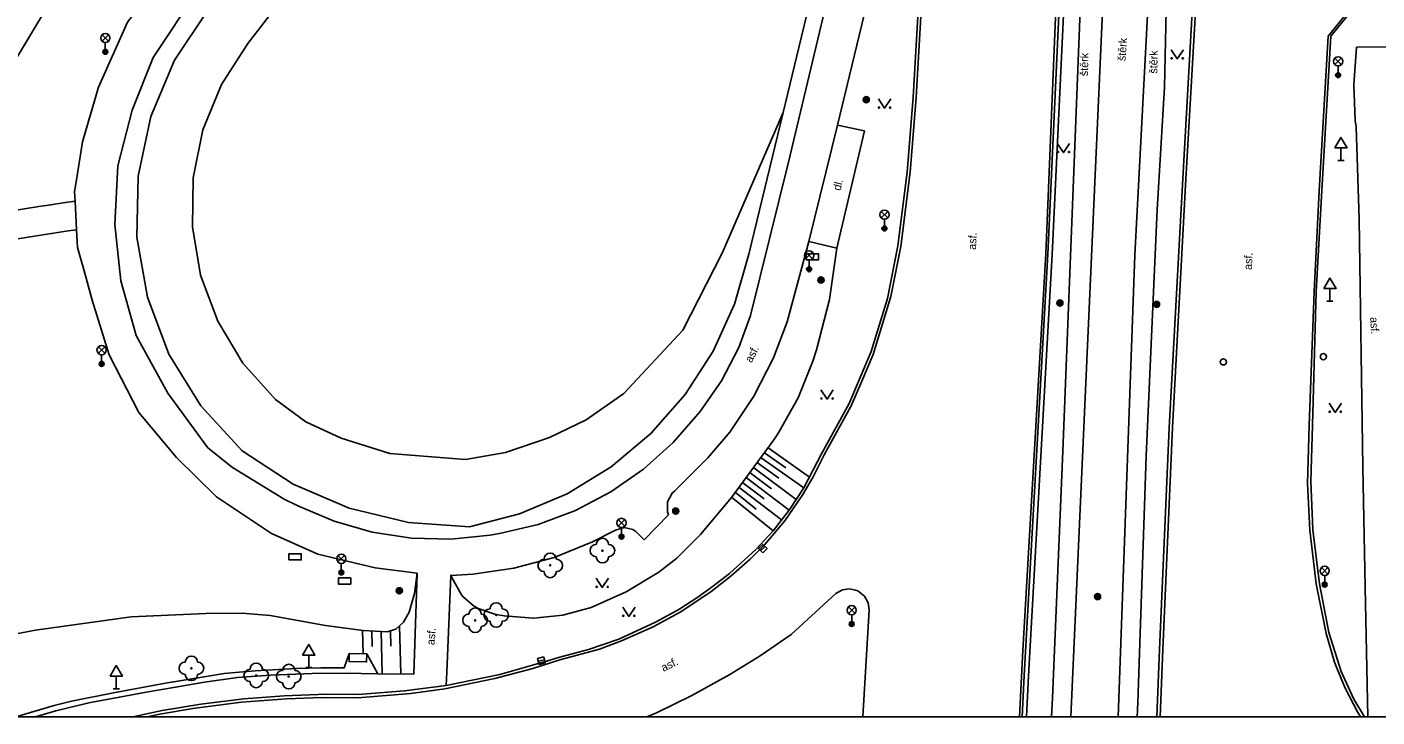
# Model space of a CAD drawing. Extents: x -599951 to -598963, y -1164095 to -1162939.
# Drawn here: x -599271.4 to -599161.8, y -1164094.7 to -1164038.6 of the extents above; entities that cross this region are included whole.
import ezdxf

# ---------------------------------------------------------------- set-up
doc = ezdxf.new("R2010")
doc.units = 0
for name, color, linetype in [('Level 10', 7, 'Continuous'), ('Level 11', 7, 'Continuous'), ('Level 13', 7, 'Continuous'), ('Level 14', 7, 'Continuous'), ('Level 15', 7, 'Continuous'), ('Level 22', 7, 'Continuous'), ('Level 24', 7, 'Continuous'), ('Level 25', 7, 'Continuous'), ('Level 27', 7, 'Continuous'), ('Level 28', 7, 'Continuous'), ('Level 33', 7, 'Continuous'), ('Level 34', 7, 'Continuous'), ('Level 36', 7, 'Continuous'), ('Level 40', 7, 'Continuous'), ('Level 9', 7, 'Continuous'), ('Vrstva 53', 7, 'Continuous')]:
    doc.layers.add(name, color=color, linetype=linetype)

msp = doc.modelspace()

# ---------------------------------------------------------------- linework, layer by layer
at = {"layer": 'Level 10'}
msp.add_line((-599203, -1164085.98), (-599203.52, -1164094.69), dxfattribs=at)
for points in [[(-599173.23, -1163971.43), (-599174.29, -1163991.9), (-599175.35, -1164011.75), (-599176.55, -1164033.54), (-599177.56, -1164051.44), (-599178.64, -1164071.21)], [(-599159.94, -1164012.34), (-599161.18, -1164034.05), (-599165.51, -1164039.38)], [(-599197.89, -1164016.58), (-599198.98, -1164036.35), (-599199.45, -1164044.34), (-599199.93, -1164050.44), (-599200.67, -1164056.43), (-599201.53, -1164060.7), (-599202.85, -1164065), (-599204.64, -1164069.23), (-599206.88, -1164073.31), (-599208.33, -1164076.09), (-599209.5, -1164077.88), (-599210.81, -1164079.56), (-599212.22, -1164081.1), (-599214.37, -1164083.05)], [(-599190.59, -1164094.69), (-599190.42, -1164091.32), (-599188.5, -1164057.11), (-599187.54, -1164036.49)], [(-599166.23, -1164051.93), (-599165.51, -1164039.38)], [(-599166.69, -1164060.12), (-599166.23, -1164051.93)], [(-599166.69, -1164060.12), (-599167, -1164071), (-599167.14, -1164075.53), (-599166.96, -1164079.48), (-599166.44, -1164083.87), (-599165.66, -1164087.83), (-599164.66, -1164091), (-599163.63, -1164093.24), (-599162.78, -1164094.69)], [(-599178.64, -1164071.21), (-599179.43, -1164089.25), (-599179.65, -1164094.69)], [(-599237.38, -1164092.13), (-599233.02, -1164091.24), (-599229.23, -1164090.17), (-599228.24, -1164089.85), (-599225.81, -1164089.22), (-599223.35, -1164088.37), (-599220.37, -1164087), (-599218.47, -1164085.97), (-599216.93, -1164084.97), (-599215.66, -1164084.05), (-599214.37, -1164083.05)], [(-599203, -1164085.98), (-599203.08, -1164085.43), (-599203.38, -1164084.88), (-599203.93, -1164084.45), (-599204.13, -1164084.4), (-599204.61, -1164084.28), (-599205.18, -1164084.36), (-599205.73, -1164084.65), (-599209.34, -1164087.98), (-599211.87, -1164089.72), (-599214.32, -1164091.25), (-599217.41, -1164092.96), (-599220.28, -1164094.36), (-599221.07, -1164094.69)], [(-599253.82, -1164093.23), (-599250.52, -1164092.97), (-599247.1, -1164092.85), (-599244.52, -1164092.86), (-599240.77, -1164092.57), (-599237.38, -1164092.13)], [(-599262.83, -1164094.69), (-599260.44, -1164094.18), (-599257.31, -1164093.66), (-599253.82, -1164093.23)]]:
    msp.add_lwpolyline(points, dxfattribs=at)
at = {"layer": 'Level 11'}
for points in [[(-599288.18, -1164067.68), (-599277.59, -1164050.01), (-599272.53, -1164041.57), (-599251.79, -1164006.95), (-599252.73, -1163954.94)], [(-599288.18, -1164067.68), (-599277.59, -1164050.01), (-599272.53, -1164041.57), (-599251.79, -1164006.95), (-599252.73, -1163954.94)], [(-599178.38, -1164071.18), (-599177.31, -1164051.48), (-599176.3, -1164033.6), (-599175.12, -1164011.76), (-599174.06, -1163991.91), (-599172.98, -1163971.45)], [(-599247.79, -1164081.46), (-599251.56, -1164079.78), (-599256.02, -1164076.8), (-599259.29, -1164073.61), (-599262.33, -1164069.95), (-599264.74, -1164065.27), (-599266.14, -1164060.83), (-599266.79, -1164058.45), (-599267.31, -1164056.55), (-599267.39, -1164055.11), (-599267.51, -1164052.79), (-599267.55, -1164052.03), (-599267.32, -1164050.55), (-599266.92, -1164047.98), (-599265.6, -1164043.54), (-599263.26, -1164038.24), (-599260.07, -1164034.03), (-599229.39, -1163994.3), (-599229.33, -1163994.22), (-599220.81, -1163983.21), (-599215.82, -1163976.75), (-599214.4, -1163974.81)], [(-599247.79, -1164081.46), (-599251.56, -1164079.78), (-599256.02, -1164076.8), (-599259.29, -1164073.61), (-599262.33, -1164069.95), (-599264.74, -1164065.27), (-599266.14, -1164060.83), (-599266.79, -1164058.45), (-599267.31, -1164056.55), (-599267.39, -1164055.11), (-599267.51, -1164052.79), (-599267.55, -1164052.03), (-599267.32, -1164050.55), (-599266.92, -1164047.98), (-599265.6, -1164043.54), (-599263.26, -1164038.24), (-599260.07, -1164034.03), (-599229.39, -1163994.3), (-599229.33, -1163994.22), (-599220.81, -1163983.21), (-599215.82, -1163976.75), (-599214.4, -1163974.81)], [(-599211.47, -1163975.39), (-599216.86, -1163982.64), (-599230.24, -1164000.07), (-599257.58, -1164035.67), (-599261.16, -1164041.12), (-599262.87, -1164045.41), (-599264.04, -1164049.93), (-599264.28, -1164054.68), (-599263.81, -1164059.27), (-599262.56, -1164063.71), (-599259.99, -1164068.39), (-599256.72, -1164072.83), (-599254.73, -1164074.44)], [(-599165.72, -1164039.39), (-599161.36, -1164033.99), (-599160.13, -1164012.32)], [(-599197.7, -1164016.59), (-599198.73, -1164036.37), (-599199.2, -1164044.36)], [(-599209.56, -1164049.62), (-599204.39, -1164027.91)], [(-599205.58, -1164046.62), (-599201.85, -1164031.13)], [(-599178.8, -1164033.53), (-599179.01, -1164043.52), (-599179.62, -1164053.5), (-599180.52, -1164073.51), (-599181.2, -1164093.53), (-599181.24, -1164094.69)], [(-599190.81, -1164094.69), (-599190.53, -1164089.3), (-599188.66, -1164057.07), (-599187.81, -1164036.53), (-599187.54, -1164036.49)], [(-599187.29, -1164073.1), (-599185.85, -1164036.61), (-599186.67, -1164036.53)], [(-599165.72, -1164039.39), (-599166.47, -1164051.96)], [(-599163.42, -1164040.29), (-599163.63, -1164043.34), (-599163.53, -1164046.24), (-599163.44, -1164046.75)], [(-599163.42, -1164040.29), (-599160.45, -1164040.25)], [(-599199.2, -1164044.36), (-599199.69, -1164050.43), (-599200.44, -1164056.47)], [(-599207.9, -1164056.06), (-599205.58, -1164046.62)], [(-599205.65, -1164056.62), (-599203.38, -1164047.07)], [(-599203.38, -1164047.07), (-599205.58, -1164046.62)], [(-599163.44, -1164046.75), (-599163.2, -1164054.26), (-599162.9, -1164074.41), (-599162.71, -1164084.16), (-599162.5, -1164094.69)], [(-599212.66, -1164062.07), (-599209.56, -1164049.62)], [(-599166.47, -1164051.96), (-599166.87, -1164060.14)], [(-599209.66, -1164062.6), (-599207.9, -1164056.06)], [(-599207.9, -1164056.06), (-599205.65, -1164056.62)], [(-599206.67, -1164073.4), (-599204.47, -1164069.41), (-599203.62, -1164067.41), (-599202.7, -1164065.25), (-599201.25, -1164060.53), (-599200.44, -1164056.47)], [(-599167.28, -1164070.99), (-599166.87, -1164060.14)], [(-599218.92, -1164072.41), (-599216.73, -1164069.89), (-599215, -1164067.39), (-599213.61, -1164064.69), (-599212.66, -1164062.07)], [(-599214.32, -1164071.56), (-599212.37, -1164068.63), (-599210.77, -1164065.51), (-599209.66, -1164062.6)], [(-599216.12, -1164073.65), (-599214.32, -1164071.56)], [(-599179.38, -1164094.69), (-599179.15, -1164089.22), (-599178.38, -1164071.18)], [(-599167.28, -1164070.99), (-599167.4, -1164075.73), (-599167.22, -1164079.51), (-599166.69, -1164083.88), (-599165.9, -1164087.92)], [(-599233.05, -1164079.8), (-599229.9, -1164079.05), (-599226.87, -1164077.91), (-599224, -1164076.41), (-599221.34, -1164074.56), (-599218.92, -1164072.41)], [(-599218.8, -1164076.31), (-599216.12, -1164073.65)], [(-599214.22, -1164083.23), (-599212.69, -1164081.88), (-599211.5, -1164080.69), (-599209.87, -1164078.76), (-599208.39, -1164076.63), (-599207.56, -1164075.19), (-599206.67, -1164073.4)], [(-599188.19, -1164094.69), (-599188.12, -1164093.13), (-599187.29, -1164073.1)], [(-599254.73, -1164074.44), (-599250.53, -1164077.01)], [(-599250.53, -1164077.01), (-599249.41, -1164077.54)], [(-599219.4, -1164078.02), (-599219.4, -1164077.21), (-599219.02, -1164076.51), (-599218.8, -1164076.31)], [(-599249.41, -1164077.54), (-599246.46, -1164078.79), (-599243.37, -1164079.67), (-599240.2, -1164080.16), (-599236.99, -1164080.24), (-599233.8, -1164079.93), (-599233.05, -1164079.8)], [(-599219.31, -1164078.27), (-599219.4, -1164078.02)], [(-599223.62, -1164079.51), (-599222.91, -1164079.29), (-599222.2, -1164079.46), (-599221.97, -1164079.62)], [(-599221.28, -1164080.3), (-599219.31, -1164078.27)], [(-599235.21, -1164083.09), (-599231.87, -1164082.6), (-599228.61, -1164081.73), (-599225.48, -1164080.47), (-599223.62, -1164079.51)], [(-599221.97, -1164079.62), (-599221.28, -1164080.3)], [(-599243.14, -1164082.58), (-599247.79, -1164081.46)], [(-599239.72, -1164083), (-599243.14, -1164082.58)], [(-599214.22, -1164083.23), (-599215.88, -1164084.52), (-599218.36, -1164086.17), (-599220.56, -1164087.38), (-599223.13, -1164088.52), (-599224.92, -1164089.18), (-599228.15, -1164090.06), (-599230.32, -1164090.75), (-599233.42, -1164091.58), (-599237.47, -1164092.4), (-599240.23, -1164092.79), (-599244.54, -1164093.13), (-599247.45, -1164093.12), (-599250.34, -1164093.22), (-599253.99, -1164093.5), (-599257.95, -1164094), (-599260.62, -1164094.47), (-599261.69, -1164094.69)], [(-599240, -1164091.21), (-599239.72, -1164083)], [(-599236.99, -1164083.19), (-599237.33, -1164091.04), (-599237.38, -1164092.13)], [(-599236.99, -1164083.14), (-599236.99, -1164083.19)], [(-599236.99, -1164083.19), (-599236.97, -1164083.19)], [(-599236.97, -1164083.19), (-599235.21, -1164083.09)], [(-599165.9, -1164087.92), (-599165.21, -1164090.25), (-599164.99, -1164090.79), (-599164.35, -1164092.36), (-599163.35, -1164094.28), (-599163.09, -1164094.69)], [(-599272.33, -1164094.69), (-599269.21, -1164093.77), (-599267.81, -1164093.41), (-599264.39, -1164092.74), (-599260.16, -1164091.96), (-599257.04, -1164091.42), (-599255.4, -1164091.17), (-599254.19, -1164091.04), (-599252.9, -1164090.94), (-599251, -1164090.83), (-599249.54, -1164090.76), (-599247.56, -1164090.71), (-599245.65, -1164090.69), (-599245.26, -1164089.55)], [(-599245.26, -1164089.55), (-599243.81, -1164089.56)], [(-599243.81, -1164089.56), (-599242.93, -1164091.2)], [(-599270.78, -1164094.69), (-599270.45, -1164094.6), (-599269.08, -1164094.2), (-599267.4, -1164093.78), (-599266.26, -1164093.53), (-599263.92, -1164093.08), (-599261.73, -1164092.67), (-599259.19, -1164092.24), (-599256.99, -1164091.86), (-599254.32, -1164091.49), (-599251.65, -1164091.3), (-599248.27, -1164091.17), (-599245.62, -1164091.14), (-599242.93, -1164091.2)], [(-599242.93, -1164091.2), (-599240, -1164091.21)]]:
    msp.add_lwpolyline(points, dxfattribs=at)
for centre, radius, start, end in [((-599240.7, -1164239.19), 188.32, 98.1839, 103.0422), ((-599227.81, -1164326.7), 274.46, 98.2924, 102.9023)]:
    msp.add_arc(centre, radius, start, end, dxfattribs=at)
at = {"layer": 'Level 13'}
for p, q in [((-599186.64, -1164094.69), (-599182.35, -1163999.95)), ((-599182.79, -1164094.69), (-599181.42, -1164057.19))]:
    msp.add_line(p, q, dxfattribs=at)
for points in [[(-599253.47, -1164039.98), (-599222.73, -1164000.22)], [(-599181.42, -1164057.19), (-599178.43, -1164000.2)], [(-599210.01, -1164045.6), (-599202.93, -1164016.26)], [(-599212.79, -1164057.11), (-599213.94, -1164061.16), (-599215.67, -1164064.99), (-599217.96, -1164068.51), (-599220.74, -1164071.67), (-599223.96, -1164074.37), (-599227.54, -1164076.56), (-599231.41, -1164078.2), (-599235.49, -1164079.25), (-599240.42, -1164078.89), (-599245.24, -1164077.72), (-599249.79, -1164075.77), (-599253.95, -1164073.08), (-599257.29, -1164069.43), (-599259.89, -1164065.22), (-599261.64, -1164060.59), (-599262.49, -1164055.71), (-599262.4, -1164050.76), (-599261.37, -1164045.92), (-599259.45, -1164041.35), (-599256.7, -1164037.24)], [(-599214.94, -1164057.02), (-599218.14, -1164063.28), (-599222.95, -1164068.41), (-599225.99, -1164070.56), (-599228.99, -1164072), (-599232.56, -1164073.22), (-599235.8, -1164073.77), (-599241.96, -1164073.28), (-599245.9, -1164072.05), (-599248.76, -1164070.73), (-599251.24, -1164068.91), (-599253.88, -1164065.94), (-599255.93, -1164062.53), (-599257.32, -1164058.8), (-599257.99, -1164054.88), (-599257.93, -1164050.9), (-599257.13, -1164047), (-599255.62, -1164043.32), (-599253.47, -1164039.98)], [(-599214.94, -1164057.02), (-599210.01, -1164045.6)], [(-599212.79, -1164057.11), (-599210.01, -1164045.6)]]:
    msp.add_lwpolyline(points, dxfattribs=at)
at = {"layer": 'Level 14'}
for points in [[(-599205.65, -1164056.62), (-599206.23, -1164060.79), (-599207.29, -1164064.88), (-599207.58, -1164065.79), (-599208.79, -1164068.76), (-599210.36, -1164071.57), (-599210.59, -1164071.93)], [(-599210.59, -1164071.93), (-599210.76, -1164072.18), (-599214.2, -1164076.87), (-599216.7, -1164079.88), (-599218.63, -1164081.8), (-599220.09, -1164082.93), (-599222.74, -1164084.54), (-599225.58, -1164085.8), (-599225.6, -1164085.8), (-599227.89, -1164086.43), (-599230.25, -1164086.66), (-599230.27, -1164086.66), (-599232.66, -1164086.49), (-599233.34, -1164086.37), (-599234.78, -1164085.87), (-599235.17, -1164085.65), (-599236.02, -1164084.9), (-599236.12, -1164084.78), (-599236.91, -1164083.35), (-599236.97, -1164083.19)], [(-599242.16, -1164087.79), (-599241.46, -1164087.57), (-599240.84, -1164087), (-599240.39, -1164086.18), (-599239.95, -1164084.67), (-599239.72, -1164083)], [(-599236.97, -1164083.19), (-599236.99, -1164083.14)], [(-599270.74, -1164087.65), (-599262.96, -1164086.57), (-599256.89, -1164086.3)], [(-599256.89, -1164086.3), (-599253.93, -1164086.26), (-599251.68, -1164086.46)], [(-599251.68, -1164086.46), (-599247.17, -1164087.25)], [(-599284.64, -1164090.98), (-599276.44, -1164088.72), (-599270.74, -1164087.65)], [(-599247.17, -1164087.25), (-599244.12, -1164087.68), (-599242.16, -1164087.79)]]:
    msp.add_lwpolyline(points, dxfattribs=at)
at = {"layer": 'Level 15'}
for points in [[(-599211.79, -1164073.64), (-599208.33, -1164076.09)], [(-599211.51, -1164073.24), (-599209.79, -1164074.45)], [(-599211.22, -1164072.83), (-599207.86, -1164075.2)], [(-599212.68, -1164074.86), (-599210.94, -1164076.16)], [(-599212.38, -1164074.46), (-599208.95, -1164077.04)], [(-599212.08, -1164074.05), (-599210.34, -1164075.29)], [(-599213.58, -1164076.05), (-599210.12, -1164078.67)], [(-599213.28, -1164075.66), (-599211.54, -1164076.97)], [(-599212.98, -1164075.26), (-599209.5, -1164077.88)], [(-599214.19, -1164076.84), (-599210.81, -1164079.56)], [(-599213.88, -1164076.45), (-599212.19, -1164077.81)], [(-599244.11, -1164089.56), (-599244.16, -1164087.68)], [(-599243.37, -1164088.97), (-599243.4, -1164087.72)], [(-599242.57, -1164091.15), (-599242.65, -1164087.76)], [(-599241.87, -1164088.95), (-599241.89, -1164087.71)], [(-599241.06, -1164091.17), (-599241.15, -1164087.28)]]:
    msp.add_lwpolyline(points, dxfattribs=at)
at = {"layer": 'Level 22'}
for centre in [(-599224.68, -1164081.18), (-599228.92, -1164082.38), (-599235.02, -1164086.84), (-599233.31, -1164086.41), (-599258.07, -1164090.74), (-599252.8, -1164091.32), (-599250.16, -1164091.41)]:
    msp.add_circle(centre, 0.05, dxfattribs=at)
for centre, start, end in [((-599224.68, -1164080.68), 0, 180), ((-599228.92, -1164081.88), 0, 180), ((-599225.18, -1164081.18), 90, 270), ((-599224.18, -1164081.18), 270, 90), ((-599229.42, -1164082.38), 90, 270), ((-599228.42, -1164082.38), 270, 90), ((-599224.68, -1164081.68), 180, 0), ((-599228.92, -1164082.88), 180, 0), ((-599235.02, -1164086.34), 0, 180), ((-599233.81, -1164086.41), 90, 270), ((-599233.31, -1164085.91), 0, 180), ((-599232.81, -1164086.41), 270, 90), ((-599235.52, -1164086.84), 90, 270), ((-599234.52, -1164086.84), 270, 90), ((-599233.31, -1164086.91), 180, 0), ((-599235.02, -1164087.34), 180, 0), ((-599258.57, -1164090.74), 90, 270), ((-599258.07, -1164090.24), 0, 180), ((-599257.57, -1164090.74), 270, 90), ((-599252.8, -1164090.82), 0, 180), ((-599258.07, -1164091.24), 180, 0), ((-599253.3, -1164091.32), 90, 270), ((-599252.3, -1164091.32), 270, 90), ((-599250.66, -1164091.41), 90, 270), ((-599250.16, -1164090.91), 0, 180), ((-599249.66, -1164091.41), 270, 90), ((-599252.8, -1164091.82), 180, 0), ((-599250.16, -1164091.91), 180, 0)]:
    msp.add_arc(centre, 0.5, start, end, dxfattribs=at)
at = {"layer": 'Level 24'}
for points in [[(-599208.13, -1164057.56), (-599207.13, -1164057.56), (-599207.13, -1164057.06), (-599208.13, -1164057.06)], [(-599250.14, -1164081.94), (-599249.14, -1164081.94), (-599249.14, -1164081.44), (-599250.14, -1164081.44)], [(-599246.12, -1164083.9), (-599245.12, -1164083.9), (-599245.12, -1164083.4), (-599246.12, -1164083.4)]]:
    msp.add_lwpolyline(points, close=True, dxfattribs=at)
msp.add_lwpolyline([(-599243.81, -1164089.56), (-599243.83, -1164090.22), (-599245.26, -1164090.2), (-599245.26, -1164089.55)], dxfattribs=at)
at = {"layer": 'Level 25'}
for centre, radius in [((-599203.25, -1164044.55), 0.25), ((-599203.25, -1164044.55), 0.2), ((-599203.25, -1164044.55), 0.15), ((-599203.25, -1164044.55), 0.1), ((-599203.25, -1164044.55), 0.05), ((-599206.93, -1164059.2), 0.25), ((-599206.93, -1164059.2), 0.2), ((-599206.93, -1164059.2), 0.15), ((-599206.93, -1164059.2), 0.1), ((-599206.93, -1164059.2), 0.05), ((-599187.52, -1164061.07), 0.25), ((-599187.52, -1164061.07), 0.2), ((-599187.52, -1164061.07), 0.15), ((-599187.52, -1164061.07), 0.1), ((-599187.52, -1164061.07), 0.05), ((-599179.67, -1164061.18), 0.25), ((-599179.67, -1164061.18), 0.2), ((-599179.67, -1164061.18), 0.15), ((-599179.67, -1164061.18), 0.1), ((-599179.67, -1164061.18), 0.05), ((-599218.72, -1164077.97), 0.25), ((-599218.72, -1164077.97), 0.2), ((-599218.72, -1164077.97), 0.15), ((-599218.72, -1164077.97), 0.1), ((-599218.72, -1164077.97), 0.05), ((-599241.18, -1164084.44), 0.25), ((-599241.18, -1164084.44), 0.2), ((-599241.18, -1164084.44), 0.15), ((-599241.18, -1164084.44), 0.1), ((-599241.18, -1164084.44), 0.05), ((-599184.46, -1164084.91), 0.25), ((-599184.46, -1164084.91), 0.2), ((-599184.46, -1164084.91), 0.15), ((-599184.46, -1164084.91), 0.1), ((-599184.46, -1164084.91), 0.05)]:
    msp.add_circle(centre, radius, dxfattribs=at)
at = {"layer": 'Level 27'}
for p, q in [((-599211.83, -1164081.2), (-599211.47, -1164080.84)), ((-599229.39, -1164090.05), (-599229.87, -1164090.17))]:
    msp.add_line(p, q, dxfattribs=at)
for points in [[(-599211.65, -1164081.37), (-599211.3, -1164081.02), (-599211.65, -1164080.67), (-599212, -1164081.02)], [(-599229.45, -1164089.8), (-599229.94, -1164089.93), (-599229.81, -1164090.42), (-599229.32, -1164090.29)]]:
    msp.add_lwpolyline(points, close=True, dxfattribs=at)
at = {"layer": 'Level 28'}
for centre in [(-599174.24, -1164065.85), (-599166.11, -1164065.42)]:
    msp.add_circle(centre, 0.25, dxfattribs=at)
at = {"layer": 'Level 33'}
for p, q in [((-599265.32, -1164039.8), (-599264.79, -1164039.27)), ((-599265.32, -1164039.27), (-599264.79, -1164039.8)), ((-599265.06, -1164039.91), (-599265.06, -1164040.66)), ((-599165.19, -1164041.7), (-599164.66, -1164041.17)), ((-599165.19, -1164041.17), (-599164.66, -1164041.7)), ((-599164.92, -1164041.81), (-599164.92, -1164042.56)), ((-599202.03, -1164054.15), (-599201.5, -1164053.62)), ((-599202.03, -1164053.62), (-599201.5, -1164054.15)), ((-599201.77, -1164054.26), (-599201.77, -1164055.01)), ((-599208.16, -1164057.46), (-599207.63, -1164056.93)), ((-599208.16, -1164056.93), (-599207.63, -1164057.46)), ((-599207.89, -1164057.57), (-599207.89, -1164058.32)), ((-599265.62, -1164065.15), (-599265.09, -1164064.62)), ((-599265.62, -1164064.62), (-599265.09, -1164065.15)), ((-599265.36, -1164065.26), (-599265.36, -1164066.01)), ((-599223.39, -1164079.19), (-599222.86, -1164078.66)), ((-599223.39, -1164078.66), (-599222.86, -1164079.19)), ((-599223.13, -1164079.3), (-599223.13, -1164080.05)), ((-599246.16, -1164082.1), (-599245.63, -1164081.57)), ((-599246.16, -1164081.57), (-599245.63, -1164082.1)), ((-599245.89, -1164082.21), (-599245.89, -1164082.96)), ((-599166.28, -1164083.08), (-599165.75, -1164082.55)), ((-599166.28, -1164082.55), (-599165.75, -1164083.08)), ((-599166.01, -1164083.19), (-599166.01, -1164083.94)), ((-599204.69, -1164086.28), (-599204.16, -1164085.75)), ((-599204.69, -1164085.75), (-599204.16, -1164086.28)), ((-599204.43, -1164086.39), (-599204.43, -1164087.14))]:
    msp.add_line(p, q, dxfattribs=at)
for centre, radius in [((-599265.06, -1164039.54), 0.375), ((-599265.06, -1164040.66), 0.2), ((-599265.06, -1164040.66), 0.145), ((-599265.06, -1164040.66), 0.0876), ((-599164.92, -1164041.43), 0.375), ((-599164.92, -1164042.56), 0.2), ((-599164.92, -1164042.56), 0.145), ((-599164.92, -1164042.56), 0.0876), ((-599201.77, -1164053.89), 0.375), ((-599201.77, -1164055.01), 0.2), ((-599201.77, -1164055.01), 0.145), ((-599201.77, -1164055.01), 0.0876), ((-599207.89, -1164057.2), 0.375), ((-599207.89, -1164058.32), 0.2), ((-599207.89, -1164058.32), 0.145), ((-599207.89, -1164058.32), 0.0876), ((-599265.36, -1164064.89), 0.375), ((-599265.36, -1164066.01), 0.2), ((-599265.36, -1164066.01), 0.145), ((-599265.36, -1164066.01), 0.0876), ((-599223.13, -1164078.93), 0.375), ((-599223.13, -1164080.05), 0.2), ((-599223.13, -1164080.05), 0.145), ((-599223.13, -1164080.05), 0.0876), ((-599245.89, -1164081.84), 0.375), ((-599166.01, -1164082.82), 0.375), ((-599245.89, -1164082.96), 0.2), ((-599245.89, -1164082.96), 0.145), ((-599245.89, -1164082.96), 0.0876), ((-599166.01, -1164083.94), 0.2), ((-599166.01, -1164083.94), 0.145), ((-599166.01, -1164083.94), 0.0876), ((-599204.43, -1164086.02), 0.375), ((-599204.43, -1164087.14), 0.2), ((-599204.43, -1164087.14), 0.145), ((-599204.43, -1164087.14), 0.0876)]:
    msp.add_circle(centre, radius, dxfattribs=at)
at = {"layer": 'Level 34'}
for p, q in [((-599164.69, -1164048.47), (-599164.69, -1164049.49)), ((-599164.94, -1164049.49), (-599164.44, -1164049.49)), ((-599165.59, -1164059.9), (-599165.59, -1164060.92)), ((-599165.84, -1164060.92), (-599165.34, -1164060.92)), ((-599248.53, -1164089.66), (-599248.53, -1164090.68)), ((-599264.17, -1164091.38), (-599264.17, -1164092.4)), ((-599248.78, -1164090.68), (-599248.28, -1164090.68)), ((-599264.42, -1164092.4), (-599263.92, -1164092.4))]:
    msp.add_line(p, q, dxfattribs=at)
for points in [[(-599165.19, -1164048.47), (-599164.19, -1164048.47), (-599164.69, -1164047.61)], [(-599166.09, -1164059.9), (-599165.09, -1164059.9), (-599165.59, -1164059.04)], [(-599249.03, -1164089.66), (-599248.03, -1164089.66), (-599248.53, -1164088.8)], [(-599264.67, -1164091.38), (-599263.67, -1164091.38), (-599264.17, -1164090.52)]]:
    msp.add_lwpolyline(points, close=True, dxfattribs=at)
at = {"layer": 'Level 36'}
for points in [[(-599178.49, -1164040.49), (-599177.99, -1164041.24), (-599177.49, -1164040.49)], [(-599202.26, -1164044.49), (-599201.76, -1164045.24), (-599201.26, -1164044.49)], [(-599187.73, -1164048.1), (-599187.23, -1164048.85), (-599186.73, -1164048.1)], [(-599206.93, -1164068.12), (-599206.43, -1164068.87), (-599205.93, -1164068.12)], [(-599165.65, -1164069.2), (-599165.15, -1164069.95), (-599164.65, -1164069.2)], [(-599225.19, -1164083.42), (-599224.69, -1164084.17), (-599224.19, -1164083.42)], [(-599223.03, -1164085.78), (-599222.53, -1164086.53), (-599222.03, -1164085.78)]]:
    msp.add_lwpolyline(points, dxfattribs=at)
for centre in [(-599178.44, -1164041.19), (-599177.54, -1164041.19), (-599202.21, -1164045.19), (-599201.31, -1164045.19), (-599187.68, -1164048.8), (-599186.78, -1164048.8), (-599206.88, -1164068.82), (-599205.98, -1164068.82), (-599165.6, -1164069.9), (-599164.7, -1164069.9), (-599225.14, -1164084.12), (-599224.24, -1164084.12), (-599222.98, -1164086.48), (-599222.08, -1164086.48)]:
    msp.add_circle(centre, 0.05, dxfattribs=at)
at = {"layer": 'Level 9'}
msp.add_lwpolyline([(-599190.23, -1164094.69), (-599190.07, -1164091.34), (-599188.15, -1164057.12), (-599187.18, -1164036.51)], dxfattribs=at)
at = {"layer": 'Vrstva 53'}
msp.add_lwpolyline([(-599951.12, -1164094.69), (-598963.21, -1164094.69), (-598963.21, -1162939.4), (-599951.12, -1162939.4)], close=True, dxfattribs=at)

# ---------------------------------------------------------------- texts
at = {"layer": 'Level 40'}
for s, rotation, p in [('štěrk', 86.08, (-599182.19, -1164041.43)), ('štěrk', 88.75, (-599185.24, -1164042.64)), ('štěrk', 88.75, (-599179.61, -1164042.44)), ('dl.', 76.63, (-599205.34, -1164051.98)), ('asf.', 87.09, (-599194.34, -1164056.75)), ('asf.', 87.1, (-599171.93, -1164058.39)), ('asf.', 273.19, (-599162.32, -1164062.22)), ('asf.', 62.85, (-599212.57, -1164065.97)), ('asf.', 85.86, (-599238.32, -1164088.87)), ('asf.', 26.04, (-599219.72, -1164091.03))]:
    msp.add_text(s, height=0.65, rotation=rotation, dxfattribs=at).set_placement(p)

doc.saveas('drawing.dxf')
